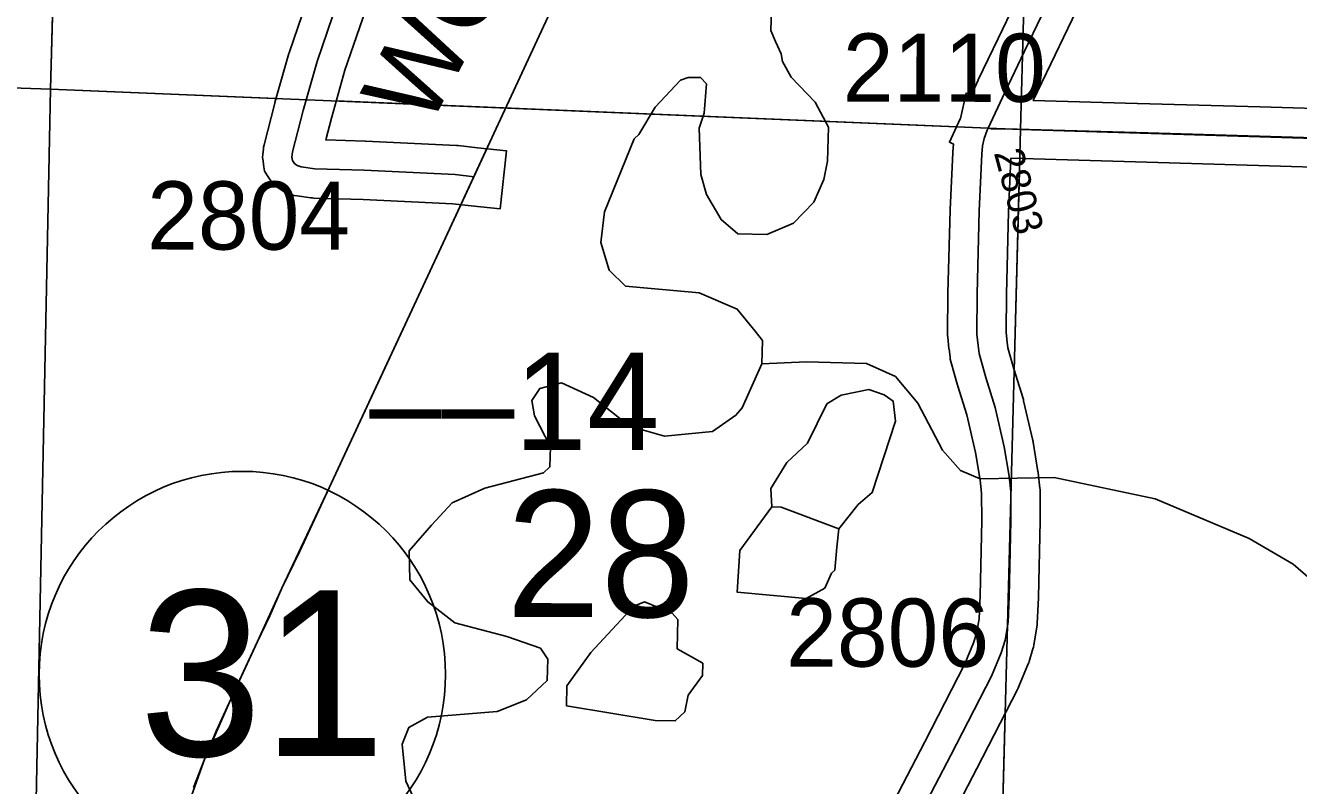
# Model space of a CAD drawing. Extents: x -157.2 to -99.3, y 12.2 to 46.2.
# Drawn here: x -120.905 to -119.599, y 29.552 to 30.333 of the extents above; entities that cross this region are included whole.
import ezdxf

# ---------------------------------------------------------------- set-up
doc = ezdxf.new("R2010")
doc.units = 0
for name, color, linetype in [('tdCoHydroRiver', 7, 'Continuous'), ('tdCoPriCL', 7, 'Continuous'), ('tdCoPriNonDiv', 7, 'Continuous'), ('tdCoPriNonDivCL', 7, 'Continuous'), ('tdCoSecRdNmbr', 7, 'Continuous'), ('tdCoSecRdTxt', 7, 'Continuous'), ('tdCoSecRteBand', 7, 'Continuous'), ('tdCoSecRteCL', 7, 'Continuous'), ('tdCoSectLine', 7, 'Continuous'), ('tdCoSectLinePart', 7, 'Continuous'), ('tdCoSectNmbr', 7, 'Continuous'), ('tdCoShieldStRte', 7, 'Continuous'), ('tdCoSurfGravel', 7, 'Continuous'), ('tdStHwyPriRefPost1', 7, 'Continuous')]:
    doc.layers.add(name, color=color, linetype=linetype)

msp = doc.modelspace()

# ---------------------------------------------------------------- linework, layer by layer
at = {"layer": 'tdCoHydroRiver'}
for points in [[(-120.1495, 29.9856), (-120.1489, 30.0093), (-120.1565, 30.019), (-120.1748, 30.0416), (-120.2138, 30.0584), (-120.2893, 30.0652), (-120.3063, 30.0815), (-120.3149, 30.1101), (-120.3109, 30.1415), (-120.2805, 30.2165), (-120.2756, 30.221), (-120.2591, 30.249), (-120.2331, 30.2767), (-120.2251, 30.2796), (-120.2125, 30.2793), (-120.2063, 30.2728), (-120.2087, 30.2429), (-120.2139, 30.2273), (-120.212, 30.1799), (-120.2063, 30.1592), (-120.1912, 30.1335), (-120.1743, 30.1189), (-120.1443, 30.1181), (-120.1172, 30.1299), (-120.0961, 30.1514), (-120.086, 30.1748), (-120.0823, 30.1937), (-120.0813, 30.2284), (-120.0948, 30.254), (-120.1194, 30.2799), (-120.1284, 30.2959), (-120.1298, 30.3038), (-120.1357, 30.3166), (-120.1402, 30.3278), (-120.139, 30.3704)], [(-120.5072, 29.541), (-120.5147, 29.557), (-120.5184, 29.595), (-120.5116, 29.6121), (-120.4924, 29.6226), (-120.4212, 29.6286), (-120.3909, 29.6404), (-120.3698, 29.6603), (-120.3692, 29.6824), (-120.3768, 29.6936), (-120.4112, 29.7056), (-120.4645, 29.7197), (-120.4923, 29.741), (-120.5106, 29.7636), (-120.5114, 29.7936), (-120.4886, 29.8198), (-120.4674, 29.8429), (-120.4339, 29.8577), (-120.3735, 29.8734), (-120.367, 29.8796), (-120.3664, 29.9001), (-120.3829, 29.9321), (-120.3856, 29.9479), (-120.3774, 29.9603), (-120.3552, 29.966), (-120.3224, 29.9509), (-120.2854, 29.9215), (-120.2494, 29.9111), (-120.2003, 29.916), (-120.1762, 29.9327), (-120.1697, 29.9404), (-120.1495, 29.9856)], [(-120.1495, 29.9856), (-120.1037, 29.9876), (-120.0422, 29.9859), (-120.0126, 29.9724), (-119.9897, 29.945), (-119.9642, 29.8969), (-119.9458, 29.8759), (-119.9255, 29.8675), (-119.8498, 29.8686), (-119.7462, 29.8468), (-119.6495, 29.8063), (-119.6045, 29.7798), (-119.5459, 29.7293)], [(-120.1393, 29.8386), (-120.1404, 29.8576), (-120.1239, 29.884), (-120.1028, 29.9039), (-120.0828, 29.9444), (-120.0683, 29.9534), (-120.0398, 29.959)], [(-120.0705, 29.8162), (-120.0509, 29.8409), (-120.0364, 29.8532), (-120.0123, 29.9267), (-120.0149, 29.9472), (-120.0241, 29.9538), (-120.0398, 29.959)], [(-120.1393, 29.8386), (-120.1721, 29.7938), (-120.1749, 29.7512), (-120.104, 29.7446), (-120.0848, 29.7551)], [(-120.1393, 29.8386), (-120.1299, 29.8384), (-120.0705, 29.8162)], [(-120.0848, 29.7551), (-120.0781, 29.7707), (-120.0748, 29.7737), (-120.0726, 29.7973), (-120.0705, 29.8162)], [(-120.2589, 29.6194), (-120.35, 29.6345), (-120.3495, 29.655), (-120.3249, 29.6891), (-120.281, 29.7368), (-120.2698, 29.7412), (-120.2417, 29.7294), (-120.2356, 29.7229), (-120.2364, 29.693), (-120.21, 29.678), (-120.2103, 29.6654), (-120.2251, 29.6453), (-120.2287, 29.6281), (-120.2384, 29.6188), (-120.2589, 29.6194)]]:
    msp.add_lwpolyline(points, dxfattribs=at)
at = {"layer": 'tdCoPriCL'}
msp.add_lwpolyline([(-120.7529, 29.4914), (-120.7211, 29.5804), (-120.6942, 29.6413), (-120.6669, 29.7005), (-120.642, 29.755), (-120.5936, 29.8583), (-120.4854, 30.0906), (-120.445, 30.1776), (-120.4264, 30.2176), (-120.4132, 30.2461), (-120.369, 30.3414)], dxfattribs=at)
at = {"layer": 'tdCoPriNonDiv'}
for points in [[(-120.7529, 29.4914), (-120.7211, 29.5804), (-120.6942, 29.6413), (-120.6669, 29.7005), (-120.642, 29.755), (-120.5936, 29.8583), (-120.4854, 30.0906), (-120.4264, 30.2176), (-120.369, 30.3414), (-120.3105, 30.4677), (-120.2124, 30.6788), (-120.148, 30.8181), (-120.0913, 30.9397), (-120.0397, 31.0509), (-120, 31.1352), (-119.9739, 31.192), (-119.945, 31.2544), (-119.9187, 31.3108), (-119.8908, 31.371), (-119.8469, 31.4651), (-119.8336, 31.4938), (-119.8032, 31.5597), (-119.7783, 31.6127)], [(-120.369, 30.3414), (-120.4132, 30.2461), (-120.4264, 30.2176), (-120.445, 30.1776), (-120.4854, 30.0906), (-120.5936, 29.8583), (-120.642, 29.755), (-120.6669, 29.7005), (-120.6942, 29.6413), (-120.7211, 29.5804), (-120.7529, 29.4914)]]:
    msp.add_lwpolyline(points, dxfattribs=at)
at = {"layer": 'tdCoPriNonDivCL'}
msp.add_lwpolyline([(-120.7327, 29.5506), (-120.7211, 29.5804), (-120.7095, 29.6083), (-120.6942, 29.6413), (-120.6812, 29.6697), (-120.6669, 29.7005), (-120.6543, 29.7266), (-120.642, 29.755), (-120.6237, 29.793), (-120.5936, 29.8583), (-120.5436, 29.9656), (-120.4854, 30.0906), (-120.445, 30.1776), (-120.4264, 30.2176), (-120.369, 30.3414)], dxfattribs=at)
msp.add_lwpolyline([(-120.7327, 29.5506), (-120.7211, 29.5804), (-120.7095, 29.6083), (-120.6942, 29.6413), (-120.6812, 29.6697), (-120.6669, 29.7005), (-120.6543, 29.7266), (-120.642, 29.755), (-120.6237, 29.793), (-120.5936, 29.8583), (-120.5436, 29.9656), (-120.4854, 30.0906), (-120.445, 30.1776), (-120.4264, 30.2176), (-120.369, 30.3414)], dxfattribs=at)
at = {"layer": 'tdCoSecRteBand'}
for points in [[(-119.5982, 30.6955), (-119.6259, 30.6671), (-119.626, 30.6669), (-119.6262, 30.6667), (-119.6874, 30.6061), (-119.688, 30.6055), (-119.6887, 30.6049), (-119.7122, 30.5841), (-119.7161, 30.5797), (-119.7189, 30.5744), (-119.7406, 30.5287), (-119.7739, 30.4584), (-119.7739, 30.4583), (-119.774, 30.4582), (-119.8008, 30.4028), (-119.8531, 30.2936), (-119.8711, 30.2558), (-119.7644, 30.2529), (-119.7644, 30.2529), (-119.7643, 30.2529), (-119.6383, 30.2492), (-119.6383, 30.2492), (-119.6383, 30.2492), (-119.4571, 30.2438)], [(-120.0142, 29.5361), (-119.9823, 29.5975), (-119.9412, 29.6775), (-119.9323, 29.6989), (-119.9294, 29.7086), (-119.9268, 29.7236), (-119.9257, 29.7475), (-119.924, 29.8246), (-119.9242, 29.8527), (-119.9257, 29.866), (-119.9303, 29.8943), (-119.9392, 29.933), (-119.9485, 29.9627), (-119.9486, 29.9631), (-119.9487, 29.9635), (-119.9556, 29.9879), (-119.9563, 29.9901), (-119.9565, 29.9925), (-119.9575, 30.0006), (-119.9576, 30.0008), (-119.9576, 30.0011), (-119.9588, 30.0129), (-119.959, 30.0146), (-119.959, 30.0162), (-119.9587, 30.0576), (-119.9587, 30.0579), (-119.9587, 30.0582), (-119.9565, 30.1433), (-119.9565, 30.1436), (-119.9565, 30.1439), (-119.9538, 30.2021), (-119.9537, 30.2027), (-119.9537, 30.2033), (-119.953, 30.2111), (-119.9572, 30.213), (-119.946, 30.2371), (-119.9459, 30.2374), (-119.94, 30.2635), (-119.9343, 30.2622), (-119.9276, 30.2768), (-119.9275, 30.2769), (-119.9275, 30.277), (-119.9072, 30.3194), (-119.9072, 30.3195), (-119.9072, 30.3195), (-119.8549, 30.4287)], [(-120.5562, 30.3481), (-120.5773, 30.2869), (-120.5912, 30.2378), (-120.597, 30.2154), (-120.5566, 30.2142), (-120.5563, 30.2142), (-120.5561, 30.2142), (-120.4628, 30.2097), (-120.4619, 30.2097), (-120.461, 30.2096), (-120.4413, 30.2074), (-120.4115, 30.2041), (-120.4181, 30.1445), (-120.4479, 30.1478), (-120.4666, 30.1498), (-120.5586, 30.1542), (-120.609, 30.1557), (-120.6107, 30.1558), (-120.6123, 30.156), (-120.6264, 30.158), (-120.6296, 30.1584), (-120.6327, 30.1596), (-120.6367, 30.1611), (-120.6399, 30.1623), (-120.6428, 30.1642), (-120.6457, 30.1662), (-120.6507, 30.1695), (-120.6541, 30.1745), (-120.656, 30.1774), (-120.6599, 30.1832), (-120.6608, 30.1901), (-120.6613, 30.1938), (-120.6618, 30.1972), (-120.6614, 30.2006), (-120.6609, 30.2058), (-120.6607, 30.2081), (-120.6601, 30.2104), (-120.6493, 30.253), (-120.6492, 30.2534), (-120.6491, 30.2538), (-120.6348, 30.3041), (-120.6346, 30.3049), (-120.6343, 30.3057), (-120.6128, 30.3681)], [(-119.4588, 30.1838), (-119.6401, 30.1892), (-119.7661, 30.1929), (-119.894, 30.1965), (-119.8965, 30.1415), (-119.8987, 30.057), (-119.899, 30.0175), (-119.8979, 30.0076), (-119.8973, 30.002), (-119.8911, 29.9802), (-119.8816, 29.9498), (-119.8813, 29.9487), (-119.881, 29.9476), (-119.8716, 29.9069), (-119.8714, 29.9059), (-119.8713, 29.905), (-119.8663, 29.8749), (-119.8662, 29.8741), (-119.8661, 29.8734), (-119.8644, 29.8578), (-119.8642, 29.8563), (-119.8642, 29.8548), (-119.864, 29.8247), (-119.864, 29.8242), (-119.864, 29.8238), (-119.8657, 29.7458), (-119.8657, 29.7455), (-119.8657, 29.7451), (-119.867, 29.7189), (-119.867, 29.7171), (-119.8674, 29.7153), (-119.8706, 29.6966), (-119.8709, 29.6946), (-119.8715, 29.6928), (-119.8754, 29.68), (-119.8758, 29.6786), (-119.8763, 29.6774), (-119.8862, 29.6534), (-119.8867, 29.6523), (-119.8873, 29.6512), (-119.9289, 29.57), (-119.929, 29.57), (-119.929, 29.5699), (-119.9611, 29.5082)]]:
    msp.add_lwpolyline(points, dxfattribs=at)
at = {"layer": 'tdCoSecRteCL'}
for points in [[(-120.4446, 30.1776), (-120.4643, 30.1798), (-120.5575, 30.1842), (-120.6081, 30.1857), (-120.6222, 30.1877), (-120.6261, 30.1892), (-120.6291, 30.1911), (-120.6311, 30.1941), (-120.6316, 30.1978), (-120.6311, 30.203), (-120.6202, 30.2456), (-120.6059, 30.2959), (-120.5845, 30.3583), (-120.5566, 30.4321), (-120.5416, 30.4708), (-120.5344, 30.4888), (-120.5243, 30.5048)], [(-119.9174, 30.2276), (-119.9004, 30.2641), (-119.8802, 30.3065), (-119.8279, 30.4158)], [(-119.9877, 29.5221), (-119.9556, 29.5837), (-119.9139, 29.6649), (-119.9041, 29.6888), (-119.9001, 29.7016), (-119.8969, 29.7204), (-119.8957, 29.7465), (-119.894, 29.8244), (-119.8942, 29.8545), (-119.8959, 29.87), (-119.9009, 29.9001), (-119.9102, 29.9408), (-119.9199, 29.9716), (-119.9268, 29.9961), (-119.9277, 30.0042), (-119.929, 30.016), (-119.9287, 30.0575), (-119.9265, 30.1425), (-119.9238, 30.2007), (-119.9231, 30.2094), (-119.9216, 30.217), (-119.9184, 30.2254), (-119.9174, 30.2276)], [(-119.9174, 30.2276), (-119.9142, 30.2269), (-119.9001, 30.2266), (-119.7652, 30.2229), (-119.6392, 30.2192), (-119.4579, 30.2138), (-119.3689, 30.2113), (-119.2459, 30.2076), (-119.0811, 30.202), (-118.9354, 30.1968), (-118.8791, 30.1953)]]:
    msp.add_lwpolyline(points, dxfattribs=at)
at = {"layer": 'tdCoSectLine'}
for points in [[(-120.8792, 30.2676), (-120.8524, 31.2668)], [(-119.8841, 30.2262), (-119.8576, 31.2132)], [(-121.863, 30.301), (-120.8792, 30.2676)], [(-120.8993, 29.2827), (-120.8792, 30.2676)], [(-120.8792, 30.2676), (-119.8841, 30.2262)], [(-119.9107, 29.222), (-119.8841, 30.2262)], [(-119.8841, 30.2262), (-118.8794, 30.1953)]]:
    msp.add_lwpolyline(points, dxfattribs=at)
at = {"layer": 'tdCoSectLinePart'}
for points in [[(-120.8792, 30.2676), (-120.8702, 30.6024)], [(-121.5803, 30.2914), (-120.8792, 30.2676)], [(-120.8993, 29.2827), (-120.8792, 30.2676)], [(-120.8792, 30.2676), (-120.6483, 30.258)], [(-120.5863, 30.2554), (-119.9492, 30.2289)], [(-119.8907, 29.9786), (-119.8849, 30.1962)], [(-119.9107, 29.222), (-119.9, 29.6275)]]:
    msp.add_lwpolyline(points, dxfattribs=at)
at = {"layer": 'tdCoShieldStRte'}
msp.add_circle((-120.6825, 29.6666), 0.2085, dxfattribs=at)
at = {"layer": 'tdCoSurfGravel'}
for points in [[(-119.9877, 29.5221), (-119.9556, 29.5837), (-119.9139, 29.6649), (-119.9041, 29.6888), (-119.9001, 29.7016), (-119.8969, 29.7204), (-119.8957, 29.7465), (-119.894, 29.8244), (-119.8942, 29.8545), (-119.8959, 29.87), (-119.9009, 29.9001), (-119.9102, 29.9408), (-119.9199, 29.9716), (-119.9268, 29.9961), (-119.9277, 30.0042), (-119.929, 30.016), (-119.9287, 30.0575), (-119.9265, 30.1425), (-119.9238, 30.2007), (-119.9231, 30.2094), (-119.9216, 30.217), (-119.9184, 30.2254), (-119.9174, 30.2276), (-119.9004, 30.2641), (-119.8802, 30.3065), (-119.8279, 30.4158)], [(-120.4446, 30.1776), (-120.4643, 30.1798), (-120.5575, 30.1842), (-120.6081, 30.1857), (-120.6222, 30.1877), (-120.6261, 30.1892), (-120.6291, 30.1911), (-120.6311, 30.1941), (-120.6316, 30.1978), (-120.6311, 30.203), (-120.6202, 30.2456), (-120.6059, 30.2959), (-120.5845, 30.3583)], [(-119.9174, 30.2276), (-119.9142, 30.2269), (-119.9001, 30.2266), (-119.7652, 30.2229), (-119.6392, 30.2192), (-119.4579, 30.2138)]]:
    msp.add_lwpolyline(points, dxfattribs=at)

# ---------------------------------------------------------------- texts
at = {"layer": 'tdCoSecRdNmbr'}
for s, height, rotation, p in [('2110', 0.07, 359.908, (-120.0666, 30.2547)), ('2803', 0.03, 284.9097, (-119.9117, 30.2023)), ('2804', 0.07, 359.9076, (-120.7802, 30.1029)), ('2806', 0.07, 359.9081, (-120.1247, 29.6747))]:
    msp.add_text(s, height=height, rotation=rotation, dxfattribs=at).set_placement(p)
at = {"layer": 'tdCoSecRdTxt'}
msp.add_text('WOLF CK TR', height=0.08, rotation=62.3935, dxfattribs=at).set_placement((-120.4916, 30.2256))
at = {"layer": 'tdCoSectNmbr'}
msp.add_text('28', height=0.13, rotation=359.9078, dxfattribs=at).set_placement((-120.4118, 29.7257))
at = {"layer": 'tdCoShieldStRte'}
msp.add_text('31', height=0.17, dxfattribs=at).set_placement((-120.7885, 29.5828))
at = {"layer": 'tdStHwyPriRefPost1'}
msp.add_text('‒‒14', height=0.1, dxfattribs=at).set_placement((-120.5522, 29.8971))

doc.saveas('drawing.dxf')
